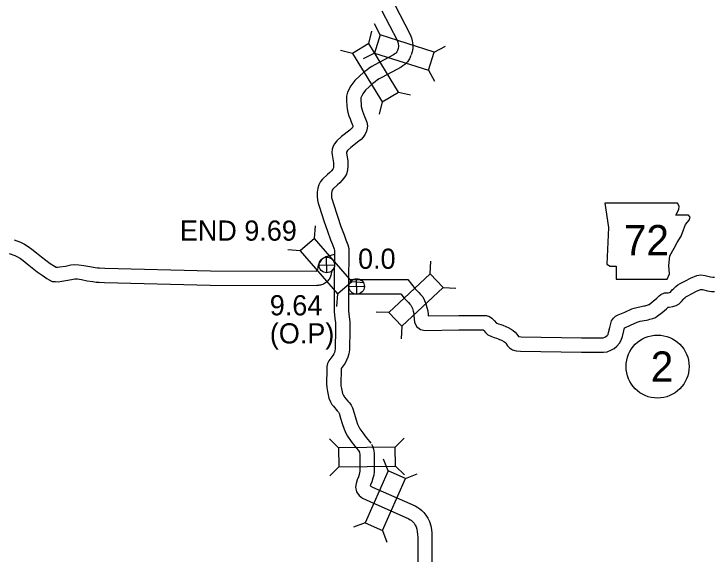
# Model space of a CAD drawing. Extents: x -939622 to -934245, y 1383184 to 1385301.
# Drawn here: x -935801.32 to -935757.41, y 1384306.69 to 1384340.6 of the extents above; entities that cross this region are included whole.
import ezdxf

# ---------------------------------------------------------------- set-up
doc = ezdxf.new("R2010")
doc.units = 0
for name, color, linetype in [('10', 7, 'Continuous'), ('20', 7, 'Continuous'), ('21', 7, 'Continuous'), ('25', 7, 'Continuous'), ('26', 7, 'Continuous'), ('27', 7, 'Continuous')]:
    doc.layers.add(name, color=color, linetype=linetype)

msp = doc.modelspace()

# ---------------------------------------------------------------- linework, layer by layer
at = {"layer": '10'}
for points in [[(-935777.425, 1384341.219), (-935776.43, 1384339.315), (-935776.356, 1384339.105), (-935776.301, 1384338.906), (-935776.261, 1384338.651), (-935776.273, 1384338.446), (-935776.31, 1384338.22), (-935776.369, 1384338.033)], [(-935778.218, 1384340.794), (-935777.257, 1384338.955), (-935777.215, 1384338.835), (-935777.182, 1384338.717), (-935777.165, 1384338.606), (-935777.168, 1384338.546), (-935777.188, 1384338.429), (-935777.227, 1384338.303)], [(-935777.208, 1384338.353), (-935777.268, 1384338.221), (-935777.314, 1384338.154), (-935777.349, 1384338.115), (-935777.392, 1384338.088), (-935777.473, 1384338.031), (-935778.65, 1384337.404), (-935778.832, 1384337.299), (-935779.005, 1384337.193), (-935779.161, 1384337.062), (-935779.336, 1384336.945), (-935779.897, 1384336.415), (-935780.156, 1384336.092), (-935780.366, 1384335.699), (-935780.423, 1384335.442), (-935780.432, 1384335.191), (-935780.412, 1384334.82), (-935780.388, 1384334.634), (-935780.34, 1384334.416), (-935780.281, 1384334.21), (-935780.206, 1384334.012), (-935780.134, 1384333.824), (-935780.066, 1384333.669), (-935780.025, 1384333.566), (-935780.036, 1384333.511), (-935780.052, 1384333.473), (-935780.082, 1384333.429), (-935780.129, 1384333.379), (-935780.213, 1384333.311), (-935780.748, 1384332.905), (-935781.034, 1384332.624), (-935781.177, 1384332.439), (-935781.268, 1384332.303), (-935781.328, 1384332.104), (-935781.342, 1384331.903), (-935781.323, 1384331.747), (-935781.248, 1384331.256), (-935781.243, 1384331.177), (-935781.242, 1384331.078), (-935781.252, 1384330.973), (-935781.273, 1384330.901), (-935781.296, 1384330.86), (-935781.378, 1384330.749), (-935781.483, 1384330.647), (-935781.616, 1384330.516), (-935781.934, 1384330.217), (-935782.058, 1384330.072), (-935782.176, 1384329.88), (-935782.237, 1384329.654), (-935782.274, 1384329.409), (-935782.279, 1384329.134), (-935782.253, 1384328.911), (-935782.213, 1384328.723), (-935782.134, 1384328.471), (-935781.846, 1384327.617), (-935781.63, 1384326.957), (-935781.43, 1384326.424), (-935781.314, 1384326.117), (-935781.214, 1384325.834), (-935781.193, 1384325.754), (-935781.194, 1384325.623), (-935781.189, 1384325.379), (-935781.191, 1384324.972), (-935781.197, 1384324.434), (-935781.205, 1384321.91), (-935781.165, 1384321.481), (-935781.124, 1384321.196), (-935781.125, 1384320.804), (-935781.136, 1384319.579), (-935781.155, 1384319.457), (-935781.185, 1384319.352), (-935781.228, 1384319.259), (-935781.28, 1384319.163), (-935781.531, 1384318.824), (-935781.622, 1384318.648), (-935781.661, 1384318.467), (-935781.666, 1384318.281), (-935781.685, 1384317.374), (-935781.675, 1384317.139), (-935781.623, 1384316.896), (-935781.578, 1384316.681), (-935781.531, 1384316.483), (-935781.435, 1384316.254), (-935781.342, 1384316.082), (-935781.256, 1384315.97), (-935781.019, 1384315.69), (-935780.934, 1384315.6), (-935780.907, 1384315.565), (-935780.896, 1384315.541), (-935780.797, 1384315.214), (-935780.698, 1384314.894), (-935780.577, 1384314.539), (-935780.517, 1384314.373), (-935780.442, 1384314.242), (-935780.365, 1384314.091), (-935780.135, 1384313.763), (-935779.906, 1384313.464), (-935779.7, 1384313.201), (-935779.611, 1384313.089)], [(-935776.388, 1384337.983), (-935776.481, 1384337.777), (-935776.606, 1384337.596), (-935776.761, 1384337.422), (-935776.891, 1384337.34), (-935777, 1384337.263), (-935778.214, 1384336.616), (-935778.372, 1384336.525), (-935778.479, 1384336.46), (-935778.62, 1384336.342), (-935778.773, 1384336.239), (-935779.233, 1384335.804), (-935779.401, 1384335.594), (-935779.514, 1384335.383), (-935779.526, 1384335.327), (-935779.531, 1384335.199), (-935779.515, 1384334.903), (-935779.5, 1384334.789), (-935779.467, 1384334.636), (-935779.426, 1384334.493), (-935779.365, 1384334.332), (-935779.302, 1384334.167), (-935779.236, 1384334.018), (-935779.149, 1384333.8), (-935779.116, 1384333.581), (-935779.134, 1384333.43), (-935779.172, 1384333.245), (-935779.256, 1384333.042), (-935779.38, 1384332.861), (-935779.517, 1384332.717), (-935779.658, 1384332.603), (-935780.158, 1384332.223), (-935780.36, 1384332.025), (-935780.438, 1384331.924), (-935780.431, 1384331.871), (-935780.353, 1384331.353), (-935780.343, 1384331.21), (-935780.342, 1384331.039), (-935780.364, 1384330.807), (-935780.437, 1384330.548), (-935780.543, 1384330.365), (-935780.697, 1384330.156), (-935780.854, 1384330.003), (-935780.993, 1384329.866), (-935781.282, 1384329.594), (-935781.329, 1384329.54), (-935781.341, 1384329.52), (-935781.355, 1384329.469), (-935781.375, 1384329.335), (-935781.378, 1384329.177), (-935781.364, 1384329.057), (-935781.341, 1384328.952), (-935781.278, 1384328.749), (-935780.992, 1384327.901), (-935780.781, 1384327.255), (-935780.587, 1384326.741), (-935780.469, 1384326.425), (-935780.353, 1384326.097), (-935780.293, 1384325.866), (-935780.294, 1384325.63), (-935780.289, 1384325.387), (-935780.291, 1384324.965), (-935780.297, 1384324.427), (-935780.305, 1384321.951), (-935780.272, 1384321.588), (-935780.223, 1384321.26), (-935780.225, 1384320.798), (-935780.237, 1384319.505), (-935780.274, 1384319.266), (-935780.338, 1384319.04), (-935780.424, 1384318.855), (-935780.519, 1384318.679), (-935780.764, 1384318.348), (-935780.767, 1384318.257), (-935780.785, 1384317.384), (-935780.779, 1384317.253), (-935780.743, 1384317.082), (-935780.7, 1384316.878), (-935780.672, 1384316.764), (-935780.621, 1384316.64), (-935780.585, 1384316.573), (-935780.556, 1384316.536), (-935780.35, 1384316.292), (-935780.247, 1384316.184), (-935780.135, 1384316.035), (-935780.054, 1384315.868), (-935779.936, 1384315.476), (-935779.842, 1384315.172), (-935779.729, 1384314.839), (-935779.697, 1384314.753), (-935779.65, 1384314.669), (-935779.592, 1384314.556), (-935779.409, 1384314.294), (-935779.195, 1384314.015), (-935778.994, 1384313.759), (-935778.907, 1384313.65)], [(-935801.309, 1384326.41), (-935800.9, 1384326.263), (-935800.663, 1384326.137), (-935800.429, 1384326.008), (-935800.189, 1384325.837), (-935799.909, 1384325.611), (-935799.599, 1384325.348), (-935799.324, 1384325.131), (-935799.037, 1384324.934), (-935798.772, 1384324.756), (-935798.675, 1384324.697), (-935798.665, 1384324.692), (-935798.588, 1384324.691), (-935798.436, 1384324.712), (-935798.089, 1384324.764), (-935797.748, 1384324.84), (-935797.543, 1384324.867), (-935797.251, 1384324.855), (-935796.931, 1384324.815), (-935796.545, 1384324.738), (-935796.214, 1384324.679), (-935796.068, 1384324.654), (-935795.937, 1384324.653), (-935795.606, 1384324.641), (-935788.979, 1384324.466), (-935782.337, 1384324.454)], [(-935801.612, 1384325.562), (-935801.265, 1384325.438), (-935801.092, 1384325.346), (-935800.91, 1384325.245), (-935800.733, 1384325.119), (-935800.482, 1384324.917), (-935800.169, 1384324.652), (-935799.858, 1384324.406), (-935799.542, 1384324.189), (-935799.257, 1384323.998), (-935799.113, 1384323.91), (-935798.913, 1384323.809), (-935798.714, 1384323.793), (-935798.533, 1384323.79), (-935798.308, 1384323.821), (-935797.925, 1384323.879), (-935797.59, 1384323.953), (-935797.502, 1384323.965), (-935797.326, 1384323.958), (-935797.076, 1384323.926), (-935796.711, 1384323.853), (-935796.369, 1384323.793), (-935796.149, 1384323.755), (-935795.957, 1384323.753), (-935795.634, 1384323.742), (-935788.992, 1384323.566), (-935782.292, 1384323.554)], [(-935781.191, 1384325.494), (-935781.576, 1384325.401), (-935781.661, 1384325.375), (-935781.734, 1384325.344), (-935781.795, 1384325.312), (-935781.85, 1384325.278), (-935781.902, 1384325.24), (-935781.957, 1384325.194), (-935782.013, 1384325.138), (-935782.061, 1384325.081), (-935782.104, 1384325.021), (-935782.135, 1384324.967), (-935782.172, 1384324.896), (-935782.2, 1384324.818), (-935782.221, 1384324.751), (-935782.236, 1384324.667), (-935782.266, 1384324.495), (-935782.271, 1384324.481), (-935782.281, 1384324.469), (-935782.29, 1384324.463), (-935782.307, 1384324.458), (-935782.337, 1384324.454)], [(-935781.196, 1384324.567), (-935781.288, 1384324.545), (-935781.314, 1384324.535), (-935781.334, 1384324.52), (-935781.349, 1384324.496), (-935781.356, 1384324.475), (-935781.379, 1384324.34), (-935781.387, 1384324.297), (-935781.396, 1384324.248), (-935781.409, 1384324.198), (-935781.426, 1384324.143), (-935781.443, 1384324.104), (-935781.458, 1384324.066), (-935781.486, 1384324.012), (-935781.519, 1384323.956), (-935781.553, 1384323.909), (-935781.612, 1384323.836), (-935781.686, 1384323.766), (-935781.758, 1384323.712), (-935781.816, 1384323.675), (-935781.881, 1384323.639), (-935781.939, 1384323.615), (-935782.005, 1384323.59), (-935782.073, 1384323.574), (-935782.127, 1384323.563), (-935782.188, 1384323.556), (-935782.238, 1384323.554), (-935782.292, 1384323.554)], [(-935780.286, 1384323.93), (-935776.574, 1384323.918), (-935776.125, 1384323.346), (-935776.015, 1384323.231), (-935775.885, 1384323.109), (-935775.778, 1384322.987), (-935775.634, 1384322.834), (-935775.527, 1384322.606), (-935775.442, 1384322.405), (-935775.377, 1384322.178), (-935775.32, 1384321.953), (-935775.299, 1384321.727), (-935775.292, 1384321.635), (-935773.374, 1384321.657), (-935771.843, 1384321.675), (-935771.665, 1384321.667), (-935771.455, 1384321.609), (-935771.305, 1384321.502), (-935771.217, 1384321.425), (-935771.129, 1384321.333), (-935771.029, 1384321.212), (-935771.003, 1384321.187), (-935770.997, 1384321.183), (-935770.878, 1384321.143), (-935770.734, 1384321.096), (-935770.607, 1384321.059), (-935770.428, 1384320.983), (-935770.282, 1384320.906), (-935770.09, 1384320.806), (-935769.953, 1384320.717), (-935769.839, 1384320.622), (-935769.729, 1384320.489), (-935769.619, 1384320.348), (-935769.456, 1384320.336), (-935765.661, 1384320.272), (-935764.489, 1384320.259), (-935764.35, 1384320.258), (-935764.301, 1384320.266), (-935764.196, 1384320.309), (-935764.138, 1384320.345), (-935764.061, 1384320.404), (-935764.016, 1384320.453), (-935763.999, 1384320.483), (-935763.965, 1384320.592), (-935763.885, 1384320.919), (-935763.826, 1384321.169), (-935763.775, 1384321.322), (-935763.665, 1384321.491), (-935763.526, 1384321.617), (-935763.36, 1384321.705), (-935763.268, 1384321.746), (-935762.957, 1384321.879), (-935762.504, 1384322.084), (-935762.367, 1384322.128), (-935762.202, 1384322.175), (-935761.919, 1384322.236), (-935761.76, 1384322.265), (-935761.676, 1384322.281), (-935761.616, 1384322.297), (-935761.479, 1384322.337), (-935761.437, 1384322.354), (-935761.427, 1384322.36), (-935761.17, 1384322.557), (-935760.943, 1384322.75), (-935760.796, 1384322.897), (-935760.676, 1384322.99), (-935760.462, 1384323.096), (-935760.232, 1384323.099), (-935760.142, 1384323.111), (-935760.083, 1384323.132), (-935760.073, 1384323.138), (-935759.97, 1384323.271), (-935759.878, 1384323.366), (-935759.743, 1384323.485), (-935759.618, 1384323.583), (-935759.472, 1384323.669), (-935759.138, 1384323.841), (-935758.831, 1384324.015), (-935758.427, 1384324.173), (-935758.164, 1384324.217), (-935757.908, 1384324.186), (-935757.566, 1384324.097), (-935757.409, 1384324.073), (-935757.309, 1384324.066)], [(-935780.308, 1384323.03), (-935777.013, 1384323.019), (-935776.806, 1384322.756), (-935776.649, 1384322.591), (-935776.532, 1384322.482), (-935776.445, 1384322.383), (-935776.388, 1384322.322), (-935776.349, 1384322.239), (-935776.292, 1384322.105), (-935776.246, 1384321.942), (-935776.21, 1384321.801), (-935776.196, 1384321.65), (-935776.163, 1384321.246), (-935776.043, 1384320.974), (-935775.775, 1384320.793), (-935775.49, 1384320.733), (-935773.364, 1384320.757), (-935771.857, 1384320.774), (-935771.84, 1384320.774), (-935771.838, 1384320.772), (-935771.8, 1384320.733), (-935771.693, 1384320.603), (-935771.55, 1384320.462), (-935771.369, 1384320.359), (-935771.162, 1384320.289), (-935771, 1384320.236), (-935770.911, 1384320.21), (-935770.813, 1384320.168), (-935770.7, 1384320.109), (-935770.543, 1384320.027), (-935770.487, 1384319.991), (-935770.48, 1384319.985), (-935770.432, 1384319.927), (-935770.311, 1384319.771), (-935770.2, 1384319.646), (-935769.998, 1384319.51), (-935769.774, 1384319.456), (-935769.494, 1384319.437), (-935765.674, 1384319.372), (-935764.497, 1384319.359), (-935764.281, 1384319.358), (-935764.055, 1384319.394), (-935763.784, 1384319.506), (-935763.627, 1384319.604), (-935763.455, 1384319.734), (-935763.28, 1384319.922), (-935763.168, 1384320.127), (-935763.097, 1384320.35), (-935763.01, 1384320.709), (-935762.966, 1384320.895), (-935762.964, 1384320.896), (-935762.906, 1384320.922), (-935762.596, 1384321.055), (-935762.178, 1384321.243), (-935762.106, 1384321.267), (-935761.984, 1384321.301), (-935761.741, 1384321.353), (-935761.594, 1384321.381), (-935761.475, 1384321.403), (-935761.374, 1384321.431), (-935761.188, 1384321.484), (-935761.027, 1384321.548), (-935760.912, 1384321.621), (-935760.604, 1384321.856), (-935760.331, 1384322.088), (-935760.221, 1384322.199), (-935760.166, 1384322.199), (-935759.926, 1384322.232), (-935759.728, 1384322.303), (-935759.533, 1384322.401), (-935759.395, 1384322.542), (-935759.289, 1384322.681), (-935759.257, 1384322.714), (-935759.166, 1384322.794), (-935759.112, 1384322.837), (-935759.038, 1384322.88), (-935758.709, 1384323.05), (-935758.444, 1384323.2), (-935758.186, 1384323.301), (-935758.143, 1384323.308), (-935758.076, 1384323.3), (-935757.75, 1384323.215), (-935757.511, 1384323.178), (-935757.311, 1384323.164)], [(-935778.867, 1384313.59), (-935778.794, 1384313.462), (-935778.734, 1384313.268), (-935778.691, 1384313.017), (-935778.689, 1384312.769), (-935778.701, 1384311.845), (-935778.723, 1384311.636), (-935778.768, 1384311.447), (-935778.841, 1384311.218), (-935778.916, 1384311.042), (-935778.939, 1384310.966), (-935778.806, 1384310.896), (-935776.127, 1384309.71), (-935775.958, 1384309.618), (-935775.823, 1384309.528), (-935775.701, 1384309.421), (-935775.574, 1384309.289), (-935775.453, 1384309.137), (-935775.329, 1384308.935), (-935775.224, 1384308.734), (-935775.139, 1384308.462), (-935775.097, 1384308.229), (-935775.066, 1384308.003), (-935775.06, 1384307.741), (-935775.089, 1384298.234)], [(-935779.651, 1384313.149), (-935779.626, 1384313.104), (-935779.611, 1384313.058), (-935779.591, 1384312.937), (-935779.589, 1384312.77), (-935779.601, 1384311.897), (-935779.612, 1384311.787), (-935779.636, 1384311.687), (-935779.685, 1384311.531), (-935779.763, 1384311.35), (-935779.832, 1384311.123), (-935779.857, 1384310.881), (-935779.797, 1384310.593), (-935779.643, 1384310.359), (-935779.429, 1384310.207), (-935779.199, 1384310.085), (-935776.525, 1384308.902), (-935776.423, 1384308.846), (-935776.371, 1384308.812), (-935776.324, 1384308.77), (-935776.251, 1384308.694), (-935776.19, 1384308.619), (-935776.113, 1384308.492), (-935776.059, 1384308.388), (-935776.014, 1384308.247), (-935775.986, 1384308.09), (-935775.965, 1384307.932), (-935775.96, 1384307.732), (-935775.989, 1384298.236)]]:
    msp.add_lwpolyline(points, dxfattribs=at)
at = {"layer": '20'}
for p, q in [((-935778.316, 1384339.279), (-935778.682, 1384339.982)), ((-935779.03, 1384338.739), (-935778.844, 1384339.509)), ((-935780.044, 1384338.12), (-935780.814, 1384338.306)), ((-935774.917, 1384338.208), (-935774.215, 1384338.574)), ((-935778.674, 1384338.146), (-935779.376, 1384337.78)), ((-935775.274, 1384337.075), (-935774.909, 1384336.372)), ((-935777.173, 1384335.697), (-935776.403, 1384335.511)), ((-935778.186, 1384335.078), (-935778.373, 1384334.308)), ((-935782.432, 1384326.502), (-935782.373, 1384327.292)), ((-935783.331, 1384325.726), (-935784.121, 1384325.785)), ((-935775.167, 1384324.286), (-935775.14, 1384325.077)), ((-935780.104, 1384323.803), (-935779.314, 1384323.745)), ((-935774.357, 1384323.417), (-935773.566, 1384323.389)), ((-935781.003, 1384323.028), (-935781.062, 1384322.238)), ((-935777.774, 1384321.855), (-935778.565, 1384321.883)), ((-935776.964, 1384320.986), (-935776.991, 1384320.195)), ((-935780.927, 1384313.361), (-935781.492, 1384313.915)), ((-935777.363, 1384313.396), (-935776.809, 1384313.962)), ((-935777.818, 1384311.915), (-935778.104, 1384312.654)), ((-935780.915, 1384312.173), (-935781.47, 1384311.608)), ((-935777.351, 1384312.208), (-935776.786, 1384311.654)), ((-935776.732, 1384311.434), (-935775.993, 1384311.719)), ((-935779.261, 1384308.656), (-935780, 1384308.371)), ((-935778.174, 1384308.175), (-935777.889, 1384307.436))]:
    msp.add_line(p, q, dxfattribs=at)
for points in [[(-935774.917, 1384338.208), (-935778.316, 1384339.279), (-935778.674, 1384338.146), (-935775.274, 1384337.075)], [(-935780.044, 1384338.12), (-935778.186, 1384335.078), (-935777.173, 1384335.697), (-935779.03, 1384338.739)], [(-935783.331, 1384325.726), (-935781.003, 1384323.028), (-935780.104, 1384323.803), (-935782.432, 1384326.502)], [(-935775.167, 1384324.286), (-935777.774, 1384321.855), (-935776.964, 1384320.986), (-935774.357, 1384323.417)], [(-935777.363, 1384313.396), (-935780.927, 1384313.361), (-935780.915, 1384312.173), (-935777.351, 1384312.208)], [(-935778.174, 1384308.175), (-935776.732, 1384311.434), (-935777.818, 1384311.915), (-935779.261, 1384308.656)]]:
    msp.add_lwpolyline(points, close=True, dxfattribs=at)
at = {"layer": '21'}
msp.add_lwpolyline([(-935764.203, 1384328.718), (-935763.974, 1384327.196), (-935764.076, 1384324.886), (-935763.873, 1384324.76), (-935763.492, 1384324.76), (-935763.492, 1384323.948), (-935760.295, 1384323.948), (-935760.143, 1384324.277), (-935760.193, 1384324.81), (-935760.117, 1384325.419), (-935759.838, 1384325.902), (-935759.66, 1384326.257), (-935759.407, 1384326.637), (-935759.254, 1384327.044), (-935759.127, 1384327.373), (-935758.899, 1384327.653), (-935758.848, 1384327.83), (-935758.95, 1384327.957), (-935759.737, 1384327.957), (-935759.559, 1384328.312), (-935759.534, 1384328.541), (-935759.639, 1384328.716)], close=True, dxfattribs=at)
at = {"layer": '26'}
for p, q in [((-935781.659, 1384324.354), (-935781.682, 1384325.33)), ((-935782.159, 1384324.831), (-935781.182, 1384324.853)), ((-935779.782, 1384323), (-935779.805, 1384323.976)), ((-935780.282, 1384323.477), (-935779.305, 1384323.499))]:
    msp.add_line(p, q, dxfattribs=at)
for centre in [(-935781.67, 1384324.842), (-935779.794, 1384323.488)]:
    msp.add_circle(centre, 0.488, dxfattribs=at)
at = {"layer": '27'}
msp.add_circle((-935760.89, 1384318.46), 1.98, dxfattribs=at)

# ---------------------------------------------------------------- texts
at = {"layer": '21'}
msp.add_text('72', height=1.9008, dxfattribs=at).set_placement((-935763.003, 1384325.446))
at = {"layer": '25'}
for s, p in [('END 9.69', (-935790.897, 1384326.364)), ('0.0', (-935779.703, 1384324.597)), ('9.64', (-935785.248, 1384321.675)), ('(O.P)', (-935785.244, 1384319.91))]:
    msp.add_text(s, height=1.2672, dxfattribs=at).set_placement(p)
at = {"layer": '27'}
msp.add_text('2', height=1.901, dxfattribs=at).set_placement((-935761.316, 1384317.509))

doc.saveas('drawing.dxf')
